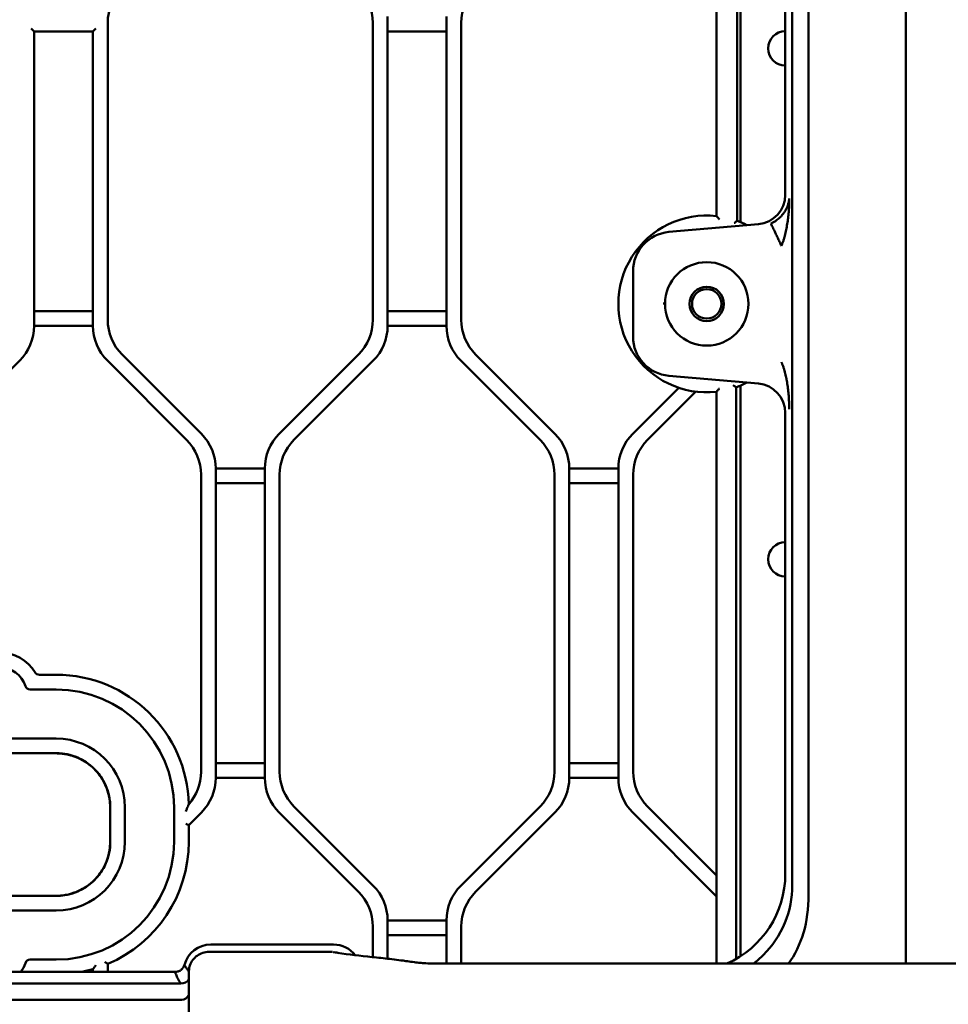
# Model space of a CAD drawing. Header units: millimetres. Extents: x 0 to 14369, y -869 to 2970.
# Tile 335 of 656: x 1822 to 1916, y 898 to 998. Entities that reach past the tile are written whole.
import ezdxf

# ---------------------------------------------------------------- set-up
doc = ezdxf.new("R2010")
doc.units = ezdxf.units.MM
doc.header["$LTSCALE"] = 10
doc.layers.add('Sichtbar (ISO)', color=7, linetype='Continuous', lineweight=50)

msp = doc.modelspace()

# ---------------------------------------------------------------- linework, layer by layer
at = {"layer": 'Sichtbar (ISO)'}
for p, q in [((1892.518, 1103.176), (1892.518, 977.829)), ((1892.518, 977.829), (1892.518, 1103.176)), ((1911.799, 901.732), (1911.799, 1103.453)), ((1894.618, 977.334), (1894.618, 1102.242)), ((1894.618, 1102.242), (1894.618, 977.334)), ((1894.943, 1102.041), (1894.943, 977.207)), ((1899.518, 979.986), (1899.518, 1093.646)), ((1900.225, 1094.353), (1900.225, 910.475)), ((1901.889, 1094.353), (1901.889, 908.749)), ((1830.518, 967.266), (1830.518, 997.503)), ((1830.518, 997.503), (1830.518, 967.266)), ((1857.518, 997.503), (1857.518, 967.266)), ((1857.518, 967.266), (1857.518, 997.503)), ((1859.018, 966.645), (1859.018, 998.124)), ((1859.018, 998.124), (1859.018, 966.645)), ((1865.018, 998.124), (1865.018, 966.645)), ((1865.018, 966.645), (1865.018, 998.124)), ((1866.518, 967.266), (1866.518, 997.503)), ((1866.518, 997.503), (1866.518, 967.266)), ((1822.718, 996.924), (1823.018, 996.624)), ((1823.018, 966.645), (1823.018, 996.624)), ((1823.018, 996.624), (1829.018, 996.624)), ((1823.018, 996.624), (1823.018, 966.645)), ((1829.018, 996.624), (1829.318, 996.924)), ((1829.018, 996.624), (1829.018, 966.645)), ((1829.018, 966.645), (1829.018, 996.624)), ((1859.018, 996.624), (1865.018, 996.624)), ((1865.018, 996.624), (1859.018, 996.624)), ((1896.783, 977.001), (1887.669, 976.204)), ((1898.721, 975.653), (1898.721, 975.653)), ((1884.018, 972.219), (1884.018, 965.55)), ((1829.018, 968.145), (1823.018, 968.145)), ((1823.018, 968.145), (1829.018, 968.145)), ((1865.018, 968.145), (1859.018, 968.145)), ((1859.018, 968.145), (1865.018, 968.145)), ((1823.018, 966.645), (1829.018, 966.645)), ((1829.018, 966.645), (1823.018, 966.645)), ((1859.018, 966.645), (1865.018, 966.645)), ((1865.018, 966.645), (1859.018, 966.645)), ((1840.053, 955.66), (1831.982, 963.731)), ((1831.982, 963.731), (1840.053, 955.66)), ((1856.053, 963.731), (1847.982, 955.66)), ((1847.982, 955.66), (1856.053, 963.731)), ((1876.053, 955.66), (1867.982, 963.731)), ((1867.982, 963.731), (1876.053, 955.66)), ((1813.482, 955.038), (1821.553, 963.109)), ((1821.553, 963.109), (1813.482, 955.038)), ((1830.482, 963.109), (1838.553, 955.038)), ((1838.553, 955.038), (1830.482, 963.109)), ((1849.482, 955.038), (1857.553, 963.109)), ((1857.553, 963.109), (1849.482, 955.038)), ((1866.482, 963.109), (1874.553, 955.038)), ((1874.553, 955.038), (1866.482, 963.109)), ((1887.669, 961.565), (1896.783, 960.768)), ((1888.67, 960.347), (1883.982, 955.66)), ((1883.982, 955.66), (1888.67, 960.347)), ((1894.504, 902.203), (1894.504, 960.395)), ((1894.504, 960.395), (1894.504, 902.203)), ((1894.943, 960.562), (1894.943, 902.47)), ((1885.482, 955.038), (1890.398, 959.954)), ((1890.398, 959.954), (1885.482, 955.038)), ((1892.518, 959.94), (1892.518, 901.732)), ((1892.518, 901.732), (1892.518, 959.94)), ((1899.518, 910.877), (1899.518, 957.783)), ((1840.018, 951.503), (1840.018, 921.253)), ((1840.018, 921.253), (1840.018, 951.503)), ((1841.518, 920.645), (1841.518, 952.124)), ((1846.518, 952.124), (1841.518, 952.124)), ((1841.518, 952.124), (1841.518, 920.645)), ((1841.518, 952.124), (1846.518, 952.124)), ((1846.518, 952.124), (1846.518, 920.645)), ((1846.518, 920.645), (1846.518, 952.124)), ((1848.018, 921.266), (1848.018, 951.503)), ((1848.018, 951.503), (1848.018, 921.266)), ((1876.018, 951.503), (1876.018, 921.266)), ((1876.018, 921.266), (1876.018, 951.503)), ((1877.518, 920.645), (1877.518, 952.124)), ((1882.518, 952.124), (1877.518, 952.124)), ((1877.518, 952.124), (1877.518, 920.645)), ((1877.518, 952.124), (1882.518, 952.124)), ((1882.518, 952.124), (1882.518, 920.645)), ((1882.518, 920.645), (1882.518, 952.124)), ((1884.018, 921.266), (1884.018, 951.503)), ((1884.018, 951.503), (1884.018, 921.266)), ((1841.518, 950.624), (1846.518, 950.624)), ((1846.518, 950.624), (1841.518, 950.624)), ((1877.518, 950.624), (1882.518, 950.624)), ((1882.518, 950.624), (1877.518, 950.624)), ((1825.268, 931.135), (1823.557, 931.135)), ((1823.557, 931.135), (1825.268, 931.135)), ((1822.61, 929.635), (1825.268, 929.635)), ((1825.268, 929.635), (1822.61, 929.635)), ((1825.268, 924.635), (1753.767, 924.635)), ((1753.767, 924.635), (1825.268, 924.635)), ((1825.279, 923.147), (1753.756, 923.147)), ((1753.757, 923.147), (1825.279, 923.147)), ((1753.767, 923.135), (1825.268, 923.135)), ((1825.268, 923.135), (1753.767, 923.135)), ((1846.518, 922.145), (1841.518, 922.145)), ((1841.518, 922.145), (1846.518, 922.145)), ((1882.518, 922.145), (1877.518, 922.145)), ((1877.518, 922.145), (1882.518, 922.145)), ((1841.518, 920.645), (1846.518, 920.645)), ((1846.518, 920.645), (1841.518, 920.645)), ((1877.518, 920.645), (1882.518, 920.645)), ((1882.518, 920.645), (1877.518, 920.645)), ((1830.768, 914.134), (1830.768, 917.635)), ((1830.768, 917.635), (1830.768, 914.134)), ((1830.78, 917.647), (1830.78, 914.122)), ((1832.267, 914.134), (1832.267, 917.636)), ((1832.267, 917.636), (1832.267, 914.134)), ((1837.268, 917.635), (1837.268, 914.135)), ((1837.268, 914.135), (1837.268, 917.635)), ((1838.768, 915.824), (1840.053, 917.109)), ((1840.053, 917.109), (1838.768, 915.824)), ((1847.982, 917.109), (1856.053, 909.038)), ((1856.053, 909.038), (1847.982, 917.109)), ((1857.553, 909.66), (1849.482, 917.731)), ((1849.482, 917.731), (1857.553, 909.66)), ((1874.553, 917.731), (1866.482, 909.66)), ((1866.482, 909.66), (1874.553, 917.731)), ((1867.982, 909.038), (1876.053, 917.109)), ((1876.053, 917.109), (1867.982, 909.038)), ((1883.982, 917.109), (1892.518, 908.574)), ((1892.518, 908.574), (1883.982, 917.109)), ((1892.518, 910.695), (1885.482, 917.731)), ((1885.482, 917.731), (1892.518, 910.695)), ((1838.468, 915.948), (1838.768, 915.824)), ((1838.768, 915.824), (1838.468, 915.948)), ((1838.768, 914.135), (1838.768, 915.824)), ((1838.768, 915.824), (1838.768, 914.135)), ((1830.78, 914.122), (1830.78, 914.122)), ((1753.756, 908.622), (1825.279, 908.622)), ((1825.279, 908.622), (1753.757, 908.622)), ((1753.767, 908.635), (1825.268, 908.635)), ((1825.268, 908.635), (1753.767, 908.635)), ((1753.767, 907.135), (1825.268, 907.135)), ((1825.268, 907.135), (1753.767, 907.135)), ((1859.018, 902.226), (1859.018, 906.124)), ((1865.018, 906.124), (1859.018, 906.124)), ((1859.018, 906.124), (1859.018, 902.226)), ((1859.018, 906.124), (1865.018, 906.124)), ((1865.018, 906.124), (1865.018, 901.732)), ((1865.018, 901.732), (1865.018, 906.124)), ((1857.518, 905.503), (1857.518, 902.386)), ((1857.518, 902.386), (1857.518, 905.503)), ((1866.518, 901.732), (1866.518, 905.503)), ((1866.518, 905.503), (1866.518, 901.732)), ((1859.018, 904.624), (1865.018, 904.624)), ((1865.018, 904.624), (1859.018, 904.624)), ((1853.518, 903.671), (1841.018, 903.671)), ((1825.268, 902.135), (1822.61, 902.135)), ((1822.61, 902.135), (1825.268, 902.135)), ((1853.288, 902.92), (1840.843, 902.92)), ((1853.5, 902.885), (1853.501, 902.885)), ((1829.018, 901.166), (1829.018, 900.885)), ((1829.018, 900.885), (1829.018, 901.166)), ((1830.518, 900.885), (1830.518, 901.697)), ((1830.518, 901.697), (1830.518, 900.885)), ((1860.607, 902.03), (1860.607, 902.03)), ((1864.478, 901.732), (1864.396, 901.733)), ((1864.478, 901.732), (1964.558, 901.732)), ((1837.368, 900.885), (1724.502, 900.885)), ((1838.789, 884.828), (1838.789, 900.941)), ((1838.798, 900.922), (1838.798, 900.922)), ((1723.791, 899.698), (1837.969, 899.698)), ((1789.518, 898.039), (1838.056, 898.039))]:
    msp.add_line(p, q, dxfattribs=at)
for radius in [4.25, 1.75, 1.5]:
    msp.add_circle((1891.518, 968.885), radius, dxfattribs=at)
for centre, radius, start, end in [((1835.518, 997.503), 5, 135, 180), ((1835.518, 997.503), 5, 135, 180), ((1852.518, 997.503), 5, 0, 45), ((1852.518, 997.503), 5, 0, 45), ((1871.518, 997.503), 5, 135, 180), ((1871.518, 997.503), 5, 135, 180), ((1899.518, 994.885), 1.75, 90, 270), ((1899.518, 994.885), 1.75, 90, 270), ((1891.518, 968.885), 9, 83.62063, 276.37937), ((1891.518, 968.885), 9, 83.62063, 276.37937), ((1891.518, 968.885), 9, 62.93516, 69.85211), ((1891.518, 968.885), 9, 62.93516, 69.85211), ((1888.018, 972.219), 4, 95, 180), ((1891.486, 968.879), 4.306, 179.92602, 180.91644), ((1835.518, 967.266), 5, 180, 225), ((1835.518, 967.266), 5, 180, 225), ((1852.518, 967.266), 5, 315, 0), ((1852.518, 967.266), 5, 315, 0), ((1871.518, 967.266), 5, 180, 225), ((1871.518, 967.266), 5, 180, 225), ((1818.018, 966.645), 5, 315, 0), ((1818.018, 966.645), 5, 315, 0), ((1834.018, 966.645), 5, 180, 225), ((1834.018, 966.645), 5, 180, 225), ((1854.018, 966.645), 5, 315, 0), ((1854.018, 966.645), 5, 315, 0), ((1870.018, 966.645), 5, 180, 225), ((1870.018, 966.645), 5, 180, 225), ((1888.018, 965.55), 4, 180, 265), ((1891.518, 968.885), 9, 289.3809, 297.06484), ((1891.518, 968.885), 9, 289.3809, 297.06484), ((1836.518, 952.124), 5, 0, 45), ((1836.518, 952.124), 5, 0, 45), ((1851.518, 952.124), 5, 135, 180), ((1851.518, 952.124), 5, 135, 180), ((1872.518, 952.124), 5, 0, 45), ((1872.518, 952.124), 5, 0, 45), ((1887.518, 952.124), 5, 135, 180), ((1887.518, 952.124), 5, 135, 180), ((1835.018, 951.503), 5, 0, 45), ((1835.018, 951.503), 5, 0, 45), ((1853.018, 951.503), 5, 135, 180), ((1853.018, 951.503), 5, 135, 180), ((1871.018, 951.503), 5, 0, 45), ((1871.018, 951.503), 5, 0, 45), ((1889.018, 951.503), 5, 135, 180), ((1889.018, 951.503), 5, 135, 180), ((1899.518, 942.885), 1.75, 90, 270), ((1899.518, 942.885), 1.75, 90, 270), ((1819.518, 929.135), 4.25, 31.75686, 90), ((1819.518, 929.135), 4.25, 31.75686, 90), ((1819.518, 929.135), 2.75, 17.92021, 90), ((1819.518, 929.135), 2.75, 17.92021, 90), ((1823.557, 931.635), 0.5, 211.75686, 270), ((1823.557, 931.635), 0.5, 211.75686, 270), ((1825.268, 917.635), 13.5, 1.30376, 90), ((1825.268, 917.635), 13.5, 1.30376, 90), ((1822.61, 930.135), 0.5, 197.92021, 270), ((1822.61, 930.135), 0.5, 197.92021, 270), ((1825.268, 917.635), 12, 0, 90), ((1825.268, 917.635), 12, 0, 90), ((1835.018, 921.253), 5, 318.52987, 0), ((1835.018, 921.253), 5, 318.52987, 0), ((1853.018, 921.266), 5, 180, 225), ((1853.018, 921.266), 5, 180, 225), ((1871.018, 921.266), 5, 315, 0), ((1871.018, 921.266), 5, 315, 0), ((1889.018, 921.266), 5, 180, 225), ((1889.018, 921.266), 5, 180, 225), ((1836.518, 920.645), 5, 315, 0), ((1836.518, 920.645), 5, 315, 0), ((1851.518, 920.645), 5, 180, 225), ((1851.518, 920.645), 5, 180, 225), ((1872.518, 920.645), 5, 315, 0), ((1872.518, 920.645), 5, 315, 0), ((1887.518, 920.645), 5, 180, 225), ((1887.518, 920.645), 5, 180, 225), ((1825.268, 914.135), 12, 270, 0), ((1825.268, 914.135), 12, 270, 0), ((1825.268, 914.135), 13.5, 292.88538, 0), ((1825.268, 914.135), 13.5, 292.88538, 0), ((1854.018, 906.124), 5, 0, 45), ((1854.018, 906.124), 5, 0, 45), ((1870.018, 906.124), 5, 135, 180), ((1870.018, 906.124), 5, 135, 180), ((1852.518, 905.503), 5, 0, 45), ((1852.518, 905.503), 5, 0, 45), ((1871.518, 905.503), 5, 135, 180), ((1871.518, 905.503), 5, 135, 180), ((1841.018, 900.885), 2.786, 90, 164.69258), ((1853.518, 900.885), 2.786, 37.52752, 90), ((1822.61, 901.635), 0.5, 90, 162.07979), ((1822.61, 901.635), 0.5, 90, 162.07979), ((1853.518, 900.885), 2, 74.04407, 87.69808), ((1819.518, 902.635), 2.75, 320.4788, 342.07979), ((1819.518, 902.635), 2.75, 320.4788, 342.07979), ((1825.268, 914.135), 13.5, 281.04366, 286.12762), ((1825.268, 914.135), 13.5, 281.04366, 286.12762)]:
    msp.add_arc(centre, radius, start, end, dxfattribs=at)
for centre, major_axis, ratio, start_param, end_param in [((1896.514, 979.993), (-2.217, 2.032), 0.9974831, 2.4010828, 3.8821025), ((1896.514, 957.776), (-2.217, -2.032), 0.9974831, 2.4010828, 3.8821025), ((1825.266, 917.634), (-4.951, -4.951), 0.9996955, 2.3563468, 3.9268385), ((1825.266, 917.634), (-4.951, -4.951), 0.9996955, 2.3563468, 3.9268385), ((1825.266, 914.136), (-4.951, 4.951), 0.9996955, 2.3563468, 3.9268385), ((1825.266, 914.136), (-4.951, 4.951), 0.9996955, 2.3563468, 3.9268385), ((1889.504, 910.923), (-5.165, 8.623), 0.9948398, 3.0180814, 4.1704042), ((1901.41, 898.136), (0.618, -23.675), 0.0426601, 4.1630332, 4.2012512), ((1877.977, 922.453), (20.953, -21.744), 0.5298651, 0.0851691, 0.5027406), ((1837.967, 900.659), (-0.96, -0.289), 0.9546086, 1.2929791, 2.2585786), ((1838.016, 899.565), (0.069, -1.525), 0.6549692, 6.2534115, 7.0957455)]:
    msp.add_ellipse(centre, major_axis=major_axis, ratio=ratio, start_param=start_param, end_param=end_param, dxfattribs=at)
for points, knots in [([(1898.054, 977.057), (1898.078, 977.068), (1898.127, 977.091), (1898.199, 977.128), (1898.335, 977.201), (1898.571, 977.35), (1898.766, 977.5), (1898.937, 977.649), (1899.082, 977.793), (1899.211, 977.935), (1899.331, 978.085), (1899.439, 978.233), (1899.633, 978.561), (1899.771, 978.884), (1899.874, 979.251), (1899.904, 979.429), (1899.92, 979.554), (1899.924, 979.613)], [0, 0, 0, 0, 0.0350305, 0.0697686, 0.1183594, 0.1859105, 0.2519466, 0.3161218, 0.3790707, 0.4418574, 0.5051199, 0.5692263, 0.6629073, 0.7600863, 0.8591716, 0.9295839, 1, 1, 1, 1]), ([(1899.924, 979.613), (1899.923, 979.511), (1899.922, 979.409), (1899.919, 979.306), (1899.917, 979.204), (1899.913, 979.102), (1899.909, 978.999)], [0.00000039, 0.00000039, 0.00000039, 0.00000039, 0.06293796, 0.06293796, 0.06293796, 0.12594476, 0.12594476, 0.12594476, 0.12594476]), ([(1899.909, 978.999), (1899.901, 978.795), (1899.89, 978.591), (1899.875, 978.387), (1899.86, 978.183), (1899.841, 977.98), (1899.819, 977.777), (1899.796, 977.575), (1899.769, 977.372), (1899.738, 977.171), (1899.723, 977.07), (1899.707, 976.969), (1899.69, 976.869), (1899.674, 976.769), (1899.656, 976.669), (1899.637, 976.569), (1899.619, 976.469), (1899.599, 976.37), (1899.578, 976.27), (1899.556, 976.171), (1899.534, 976.072), (1899.51, 975.973), (1899.485, 975.874), (1899.46, 975.776), (1899.432, 975.678), (1899.404, 975.579), (1899.374, 975.482), (1899.342, 975.384), (1899.31, 975.287), (1899.276, 975.189), (1899.24, 975.093), (1899.222, 975.045), (1899.203, 974.996), (1899.184, 974.948), (1899.175, 974.924), (1899.165, 974.9), (1899.155, 974.876), (1899.145, 974.852), (1899.135, 974.828), (1899.125, 974.804)], [0.12594476, 0.12594476, 0.12594476, 0.12594476, 0.25194582, 0.25194582, 0.25194582, 0.37762455, 0.37762455, 0.37762455, 0.50272551, 0.50272551, 0.50272551, 0.56502971, 0.56502971, 0.56502971, 0.62717671, 0.62717671, 0.62717671, 0.68919334, 0.68919334, 0.68919334, 0.75112794, 0.75112794, 0.75112794, 0.81305578, 0.81305578, 0.81305578, 0.87508361, 0.87508361, 0.87508361, 0.93734719, 0.93734719, 0.93734719, 0.96861717, 0.96861717, 0.96861717, 0.9842938, 0.9842938, 0.9842938, 1, 1, 1, 1]), ([(1892.518, 977.829), (1892.518, 977.829), (1892.521, 977.825), (1892.535, 977.809), (1892.547, 977.796), (1892.579, 977.76), (1892.603, 977.733), (1892.655, 977.674), (1892.685, 977.64), (1892.748, 977.567), (1892.782, 977.529), (1892.816, 977.489), (1892.817, 977.488), (1892.818, 977.487)], [0.059828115, 0.059828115, 0.059828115, 0.059828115, 0.067866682, 0.067866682, 0.077175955, 0.077175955, 0.090025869, 0.090025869, 0.104322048, 0.104322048, 0.11965623, 0.11965623, 0.120031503, 0.120031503, 0.120031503, 0.120031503]), ([(1892.818, 977.487), (1892.817, 977.488), (1892.816, 977.489), (1892.782, 977.529), (1892.748, 977.567), (1892.685, 977.64), (1892.655, 977.674), (1892.603, 977.733), (1892.579, 977.76), (1892.547, 977.796), (1892.535, 977.809), (1892.521, 977.825), (1892.518, 977.829), (1892.518, 977.829)], [-0.120031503, -0.120031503, -0.120031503, -0.120031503, -0.11965623, -0.11965623, -0.104322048, -0.104322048, -0.090025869, -0.090025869, -0.077175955, -0.077175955, -0.067866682, -0.067866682, -0.059828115, -0.059828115, -0.059828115, -0.059828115]), ([(1894.318, 977.122), (1894.319, 977.122), (1894.319, 977.123), (1894.347, 977.142), (1894.373, 977.161), (1894.424, 977.198), (1894.449, 977.215), (1894.503, 977.254), (1894.532, 977.274), (1894.576, 977.304), (1894.592, 977.316), (1894.612, 977.33), (1894.618, 977.334), (1894.618, 977.334)], [-0.000301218, -0.000301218, -0.000301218, -0.000301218, 0, 0, 0.009781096, 0.009781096, 0.019321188, 0.019321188, 0.03209482, 0.03209482, 0.04274356, 0.04274356, 0.052511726, 0.052511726, 0.052511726, 0.052511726]), ([(1894.618, 977.334), (1894.618, 977.334), (1894.612, 977.33), (1894.592, 977.316), (1894.576, 977.304), (1894.532, 977.274), (1894.503, 977.254), (1894.449, 977.215), (1894.424, 977.198), (1894.373, 977.161), (1894.347, 977.142), (1894.319, 977.123), (1894.319, 977.122), (1894.318, 977.122)], [-0.052511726, -0.052511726, -0.052511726, -0.052511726, -0.04274356, -0.04274356, -0.03209482, -0.03209482, -0.019321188, -0.019321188, -0.009781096, -0.009781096, 0, 0, 0.000301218, 0.000301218, 0.000301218, 0.000301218]), ([(1899.125, 974.804), (1899.06, 974.942), (1898.928, 975.219), (1898.738, 975.618), (1898.56, 975.992), (1898.4, 976.33), (1898.261, 976.621), (1898.153, 976.849), (1898.081, 977.001), (1898.058, 977.048), (1898.054, 977.057)], [0, 0, 0, 0, 0.124052, 0.2481468, 0.3735174, 0.5000039, 0.6264858, 0.7518544, 0.875948, 1, 1, 1, 1]), ([(1887.179, 969.015), (1887.179, 969.01), (1887.179, 969.005), (1887.18, 968.996), (1887.18, 968.993), (1887.181, 968.986), (1887.181, 968.984), (1887.181, 968.978), (1887.181, 968.975), (1887.182, 968.968), (1887.182, 968.964), (1887.183, 968.953), (1887.183, 968.946), (1887.184, 968.94)], [0, 0, 0, 0, 0.0016700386, 0.0016700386, 0.0029249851, 0.0029249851, 0.0036765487, 0.0036765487, 0.0045644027, 0.0045644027, 0.0059040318, 0.0059040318, 0.0081010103, 0.0081010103, 0.0081010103, 0.0081010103]), ([(1887.18, 968.927), (1887.18, 968.927), (1887.18, 968.927), (1887.18, 968.927), (1887.18, 968.914), (1887.18, 968.899), (1887.18, 968.885)], [0.918665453, 0.918665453, 0.918665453, 0.918665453, 0.918726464, 0.918726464, 0.918726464, 1, 1, 1, 1]), ([(1899.125, 962.965), (1899.135, 962.941), (1899.145, 962.917), (1899.155, 962.893), (1899.165, 962.869), (1899.175, 962.845), (1899.184, 962.821), (1899.203, 962.773), (1899.222, 962.725), (1899.24, 962.676), (1899.276, 962.58), (1899.31, 962.483), (1899.342, 962.385), (1899.373, 962.287), (1899.403, 962.19), (1899.431, 962.091), (1899.459, 961.993), (1899.485, 961.895), (1899.509, 961.796), (1899.534, 961.697), (1899.556, 961.598), (1899.578, 961.499), (1899.588, 961.45), (1899.598, 961.402), (1899.608, 961.353), (1899.618, 961.302), (1899.628, 961.251), (1899.638, 961.2), (1899.657, 961.1), (1899.675, 961), (1899.692, 960.9), (1899.709, 960.8), (1899.725, 960.699), (1899.74, 960.599), (1899.77, 960.397), (1899.795, 960.194), (1899.818, 959.992), (1899.84, 959.789), (1899.859, 959.586), (1899.874, 959.382), (1899.889, 959.178), (1899.9, 958.974), (1899.909, 958.77), (1899.913, 958.667), (1899.916, 958.565), (1899.919, 958.463), (1899.921, 958.361), (1899.923, 958.258), (1899.924, 958.156)], [0, 0, 0, 0, 0.0157049, 0.0157049, 0.0157049, 0.0313804, 0.0313804, 0.0313804, 0.0626487, 0.0626487, 0.0626487, 0.1249111, 0.1249111, 0.1249111, 0.1869398, 0.1869398, 0.1869398, 0.2488699, 0.2488699, 0.2488699, 0.3108075, 0.3108075, 0.3108075, 0.3411954, 0.3411954, 0.3411954, 0.3728274, 0.3728274, 0.3728274, 0.4349775, 0.4349775, 0.4349775, 0.4972846, 0.4972846, 0.4972846, 0.6223891, 0.6223891, 0.6223891, 0.7480679, 0.7480679, 0.7480679, 0.8740644, 0.8740644, 0.8740644, 0.9370672, 0.9370672, 0.9370672, 1, 1, 1, 1]), ([(1892.518, 959.94), (1892.518, 959.94), (1892.521, 959.944), (1892.535, 959.96), (1892.547, 959.973), (1892.579, 960.009), (1892.603, 960.036), (1892.655, 960.095), (1892.685, 960.129), (1892.748, 960.202), (1892.782, 960.241), (1892.816, 960.28), (1892.817, 960.281), (1892.818, 960.282)], [-0.059828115, -0.059828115, -0.059828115, -0.059828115, -0.051789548, -0.051789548, -0.042480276, -0.042480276, -0.029630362, -0.029630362, -0.015334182, -0.015334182, 0, 0, 0.000375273, 0.000375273, 0.000375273, 0.000375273]), ([(1892.818, 960.282), (1892.817, 960.281), (1892.816, 960.28), (1892.782, 960.241), (1892.748, 960.202), (1892.685, 960.129), (1892.655, 960.095), (1892.603, 960.036), (1892.579, 960.009), (1892.547, 959.973), (1892.535, 959.96), (1892.521, 959.944), (1892.518, 959.94), (1892.518, 959.94)], [-0.000375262, -0.000375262, -0.000375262, -0.000375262, 0, 0, 0.015334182, 0.015334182, 0.029630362, 0.029630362, 0.042480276, 0.042480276, 0.051789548, 0.051789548, 0.059828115, 0.059828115, 0.059828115, 0.059828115]), ([(1894.204, 960.61), (1894.205, 960.609), (1894.206, 960.609), (1894.233, 960.589), (1894.26, 960.569), (1894.312, 960.532), (1894.336, 960.514), (1894.391, 960.475), (1894.419, 960.455), (1894.463, 960.424), (1894.479, 960.413), (1894.499, 960.398), (1894.504, 960.395), (1894.504, 960.395)], [-0.105619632, -0.105619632, -0.105619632, -0.105619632, -0.105316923, -0.105316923, -0.095427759, -0.095427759, -0.085790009, -0.085790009, -0.073003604, -0.073003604, -0.06238383, -0.06238383, -0.052658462, -0.052658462, -0.052658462, -0.052658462]), ([(1894.504, 960.395), (1894.504, 960.395), (1894.499, 960.398), (1894.479, 960.413), (1894.463, 960.424), (1894.419, 960.455), (1894.391, 960.475), (1894.336, 960.514), (1894.312, 960.532), (1894.26, 960.569), (1894.233, 960.589), (1894.206, 960.609), (1894.205, 960.609), (1894.204, 960.61)], [0.052658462, 0.052658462, 0.052658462, 0.052658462, 0.06238383, 0.06238383, 0.073003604, 0.073003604, 0.085790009, 0.085790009, 0.095427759, 0.095427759, 0.105316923, 0.105316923, 0.105619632, 0.105619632, 0.105619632, 0.105619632]), ([(1830.768, 917.635), (1830.768, 917.828), (1830.757, 918.023), (1830.693, 918.629), (1830.602, 919.039), (1830.329, 919.826), (1830.148, 920.205), (1829.709, 920.904), (1829.453, 921.225), (1828.895, 921.788), (1828.577, 922.047), (1827.882, 922.491), (1827.505, 922.676), (1826.721, 922.956), (1826.312, 923.05), (1825.69, 923.122), (1825.478, 923.134), (1825.268, 923.135)], [-2.8408259, -2.8408259, -2.8408259, -2.8408259, -2.78424929, -2.78424929, -2.66523239, -2.66523239, -2.5462155, -2.5462155, -2.42719861, -2.42719861, -2.30828026, -2.30828026, -2.18936191, -2.18936191, -2.07044356, -2.07044356, -2.00890775, -2.00890775, -2.00890775, -2.00890775]), ([(1825.269, 923.135), (1825.462, 923.134), (1825.657, 923.124), (1826.261, 923.06), (1826.671, 922.969), (1827.459, 922.696), (1827.838, 922.515), (1828.537, 922.077), (1828.858, 921.82), (1829.421, 921.262), (1829.68, 920.944), (1830.124, 920.249), (1830.309, 919.872), (1830.589, 919.088), (1830.683, 918.679), (1830.756, 918.057), (1830.768, 917.845), (1830.768, 917.635)], [-2.32587479, -2.32587479, -2.32587479, -2.32587479, -2.26938635, -2.26938635, -2.15036946, -2.15036946, -2.03135257, -2.03135257, -1.91233567, -1.91233567, -1.79341732, -1.79341732, -1.67449898, -1.67449898, -1.55558063, -1.55558063, -1.493991, -1.493991, -1.493991, -1.493991]), ([(1830.78, 917.647), (1830.779, 918.225), (1830.683, 918.801), (1830.504, 919.348), (1830.325, 919.895), (1830.062, 920.414), (1829.725, 920.882), (1829.558, 921.114), (1829.372, 921.334), (1829.169, 921.536), (1828.964, 921.741), (1828.742, 921.929), (1828.506, 922.098), (1828.039, 922.434), (1827.52, 922.695), (1826.974, 922.874), (1826.428, 923.052), (1825.853, 923.146), (1825.279, 923.147)], [0.00000338, 0.00000338, 0.00000338, 0.00000338, 0.2, 0.2, 0.2, 0.4, 0.4, 0.4, 0.49939494, 0.49939494, 0.49939494, 0.6, 0.6, 0.6, 0.8, 0.8, 0.8, 0.99999998, 0.99999998, 0.99999998, 0.99999998]), ([(1825.279, 923.147), (1825.652, 923.147), (1826.024, 923.109), (1826.756, 922.959), (1827.114, 922.846), (1828.142, 922.404), (1828.711, 921.994), (1829.626, 921.079), (1830.036, 920.509), (1830.479, 919.482), (1830.591, 919.125), (1830.742, 918.391), (1830.78, 918.019), (1830.78, 917.647)], [0.00000671, 0.00000671, 0.00000671, 0.00000671, 0.11191612, 0.11191612, 0.22399047, 0.22399047, 0.44672701, 0.44672701, 0.66952796, 0.66952796, 0.78163104, 0.78163104, 0.89391646, 0.89391646, 0.89391646, 0.89391646]), ([(1838.461, 917.224), (1838.462, 917.226), (1838.463, 917.228), (1838.508, 917.321), (1838.55, 917.415), (1838.634, 917.607), (1838.671, 917.698), (1838.717, 917.816), (1838.732, 917.854), (1838.749, 917.9), (1838.755, 917.916), (1838.762, 917.935), (1838.763, 917.94), (1838.764, 917.942), (1838.764, 917.942), (1838.764, 917.942)], [-0.00060193, -0.00060193, -0.00060193, -0.00060193, 0, 0, 0.03029927, 0.03029927, 0.06406487, 0.06406487, 0.08505666, 0.08505666, 0.0982027, 0.0982027, 0.10680635, 0.10680635, 0.10866462, 0.10866462, 0.10866462, 0.10866462]), ([(1838.764, 917.942), (1838.764, 917.942), (1838.764, 917.942), (1838.763, 917.94), (1838.762, 917.935), (1838.755, 917.916), (1838.749, 917.9), (1838.732, 917.854), (1838.717, 917.816), (1838.671, 917.698), (1838.634, 917.607), (1838.55, 917.415), (1838.508, 917.321), (1838.463, 917.228), (1838.462, 917.226), (1838.461, 917.224)], [-0.10866462, -0.10866462, -0.10866462, -0.10866462, -0.10680635, -0.10680635, -0.0982027, -0.0982027, -0.08505666, -0.08505666, -0.06406487, -0.06406487, -0.03029927, -0.03029927, 0, 0, 0.00060193, 0.00060193, 0.00060193, 0.00060193]), ([(1825.268, 908.635), (1825.478, 908.635), (1825.69, 908.647), (1826.312, 908.719), (1826.721, 908.814), (1827.505, 909.093), (1827.882, 909.278), (1828.577, 909.722), (1828.895, 909.981), (1829.453, 910.544), (1829.709, 910.865), (1830.148, 911.564), (1830.329, 911.943), (1830.602, 912.731), (1830.693, 913.141), (1830.757, 913.746), (1830.768, 913.941), (1830.768, 914.134)], [-2.34143249, -2.34143249, -2.34143249, -2.34143249, -2.27989668, -2.27989668, -2.16097833, -2.16097833, -2.04205998, -2.04205998, -1.92314163, -1.92314163, -1.80412474, -1.80412474, -1.68510784, -1.68510784, -1.56609095, -1.56609095, -1.50951433, -1.50951433, -1.50951433, -1.50951433]), ([(1830.768, 914.134), (1830.768, 913.941), (1830.757, 913.746), (1830.693, 913.141), (1830.602, 912.731), (1830.329, 911.943), (1830.148, 911.564), (1829.709, 910.865), (1829.453, 910.544), (1828.895, 909.981), (1828.577, 909.722), (1827.882, 909.278), (1827.505, 909.093), (1826.721, 908.814), (1826.312, 908.719), (1825.69, 908.647), (1825.479, 908.635), (1825.269, 908.635)], [1.50691063, 1.50691063, 1.50691063, 1.50691063, 1.56348974, 1.56348974, 1.68250663, 1.68250663, 1.80152352, 1.80152352, 1.92054042, 1.92054042, 2.03945876, 2.03945876, 2.15837711, 2.15837711, 2.27729546, 2.27729546, 2.33879463, 2.33879463, 2.33879463, 2.33879463]), ([(1825.279, 908.622), (1825.653, 908.622), (1826.027, 908.66), (1826.761, 908.812), (1827.12, 908.925), (1828.146, 909.369), (1828.715, 909.778), (1829.629, 910.694), (1830.038, 911.263), (1830.48, 912.29), (1830.592, 912.647), (1830.742, 913.378), (1830.78, 913.749), (1830.78, 914.122)], [-0.89512295, -0.89512295, -0.89512295, -0.89512295, -0.78227198, -0.78227198, -0.66924197, -0.66924197, -0.44602616, -0.44602616, -0.22354707, -0.22354707, -0.11169018, -0.11169018, -0.00000712, -0.00000712, -0.00000712, -0.00000712]), ([(1830.78, 914.122), (1830.78, 913.545), (1830.684, 912.97), (1830.505, 912.424), (1830.326, 911.877), (1830.063, 911.357), (1829.727, 910.89), (1829.559, 910.657), (1829.373, 910.436), (1829.169, 910.233), (1828.965, 910.029), (1828.745, 909.842), (1828.511, 909.674), (1828.044, 909.338), (1827.524, 909.076), (1826.977, 908.897), (1826.43, 908.718), (1825.855, 908.622), (1825.279, 908.622)], [0, 0, 0, 0, 0.2, 0.2, 0.2, 0.4, 0.4, 0.4, 0.4999288, 0.4999288, 0.4999288, 0.6, 0.6, 0.6, 0.8, 0.8, 0.8, 1, 1, 1, 1]), ([(1896.273, 901.734), (1896.637, 902.011), (1896.978, 902.308), (1898.181, 903.509), (1898.954, 904.634), (1899.978, 907.098), (1900.229, 908.437), (1900.226, 909.694)], [5.36393395, 5.36393395, 5.36393395, 5.36393395, 5.4962449, 5.4962449, 5.87392152, 5.87392152, 6.25132641, 6.25132641, 6.25132641, 6.25132641]), ([(1838.789, 900.941), (1838.789, 900.992), (1838.791, 901.043), (1838.799, 901.132), (1838.803, 901.17), (1838.812, 901.237), (1838.817, 901.265), (1838.838, 901.378), (1838.859, 901.462), (1838.952, 901.742), (1839.051, 901.932), (1839.299, 902.265), (1839.451, 902.413), (1839.793, 902.656), (1839.988, 902.753), (1840.4, 902.885), (1840.623, 902.92), (1840.843, 902.92)], [0, 0, 0, 0, 0.01532505, 0.01532505, 0.02681477, 0.02681477, 0.03543037, 0.03543037, 0.06132882, 0.06132882, 0.12391581, 0.12391581, 0.18600681, 0.18600681, 0.24978753, 0.24978753, 0.31584729, 0.31584729, 0.31584729, 0.31584729]), ([(1853.461, 902.906), (1854.647, 902.709), (1855.801, 902.567), (1857.585, 902.378), (1858.184, 902.318), (1859.389, 902.186), (1859.996, 902.115), (1860.607, 902.03)], [0, 0, 0, 0, 1.3857482, 1.3857482, 2.078649, 2.078649, 2.7715676, 2.7715676, 2.7715676, 2.7715676]), ([(1829.018, 901.166), (1829.018, 901.166), (1829.021, 901.17), (1829.032, 901.185), (1829.042, 901.198), (1829.07, 901.235), (1829.09, 901.262), (1829.141, 901.331), (1829.173, 901.374), (1829.242, 901.467), (1829.279, 901.518), (1829.316, 901.569), (1829.317, 901.57), (1829.318, 901.571)], [-0.064019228, -0.064019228, -0.064019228, -0.064019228, -0.056736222, -0.056736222, -0.048108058, -0.048108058, -0.035523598, -0.035523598, -0.018615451, -0.018615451, 0, 0, 0.000415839, 0.000415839, 0.000415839, 0.000415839]), ([(1829.318, 901.571), (1829.317, 901.57), (1829.316, 901.569), (1829.279, 901.518), (1829.242, 901.467), (1829.173, 901.374), (1829.141, 901.331), (1829.09, 901.262), (1829.07, 901.235), (1829.042, 901.198), (1829.032, 901.185), (1829.021, 901.17), (1829.018, 901.166), (1829.018, 901.166)], [-0.000415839, -0.000415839, -0.000415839, -0.000415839, 0, 0, 0.018615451, 0.018615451, 0.035523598, 0.035523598, 0.048108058, 0.048108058, 0.056736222, 0.056736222, 0.064019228, 0.064019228, 0.064019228, 0.064019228]), ([(1830.218, 901.898), (1830.219, 901.897), (1830.219, 901.897), (1830.246, 901.879), (1830.272, 901.861), (1830.322, 901.828), (1830.346, 901.811), (1830.401, 901.775), (1830.43, 901.756), (1830.474, 901.726), (1830.491, 901.715), (1830.512, 901.701), (1830.518, 901.697), (1830.518, 901.697)], [-0.104229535, -0.104229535, -0.104229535, -0.104229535, -0.103934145, -0.103934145, -0.094548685, -0.094548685, -0.085362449, -0.085362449, -0.072633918, -0.072633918, -0.06188394, -0.06188394, -0.051967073, -0.051967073, -0.051967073, -0.051967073]), ([(1830.518, 901.697), (1830.518, 901.697), (1830.512, 901.701), (1830.491, 901.715), (1830.474, 901.726), (1830.43, 901.756), (1830.401, 901.775), (1830.346, 901.811), (1830.322, 901.828), (1830.272, 901.861), (1830.246, 901.879), (1830.219, 901.897), (1830.219, 901.897), (1830.218, 901.898)], [0.051967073, 0.051967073, 0.051967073, 0.051967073, 0.06188394, 0.06188394, 0.072633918, 0.072633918, 0.085362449, 0.085362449, 0.094548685, 0.094548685, 0.103934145, 0.103934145, 0.104229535, 0.104229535, 0.104229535, 0.104229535]), ([(1837.368, 900.884), (1837.48, 900.888), (1837.593, 900.904), (1837.801, 900.971), (1837.895, 901.019), (1838.064, 901.148), (1838.135, 901.226), (1838.253, 901.409), (1838.298, 901.513), (1838.331, 901.62)], [-0.1309954, -0.1309954, -0.1309954, -0.1309954, -0.09734416, -0.09734416, -0.06543548, -0.06543548, -0.03356836, -0.03356836, -0.00002633, -0.00002633, -0.00002633, -0.00002633]), ([(1838.331, 901.62), (1838.343, 901.596), (1838.356, 901.572), (1838.369, 901.548), (1838.383, 901.524), (1838.396, 901.5), (1838.41, 901.476), (1838.438, 901.428), (1838.466, 901.381), (1838.496, 901.334), (1838.525, 901.287), (1838.556, 901.241), (1838.588, 901.195), (1838.62, 901.149), (1838.653, 901.104), (1838.687, 901.059), (1838.71, 901.029), (1838.733, 901), (1838.757, 900.971), (1838.768, 900.958), (1838.778, 900.945), (1838.789, 900.932)], [0.00000043, 0.00000043, 0.00000043, 0.00000043, 0.09375, 0.09375, 0.09375, 0.1875, 0.1875, 0.1875, 0.375, 0.375, 0.375, 0.5625, 0.5625, 0.5625, 0.75, 0.75, 0.75, 0.875, 0.875, 0.875, 0.93097227, 0.93097227, 0.93097227, 0.93097227]), ([(1860.607, 902.03), (1860.693, 902.018), (1860.778, 902.005), (1860.896, 901.988), (1860.928, 901.983), (1860.987, 901.975), (1861.014, 901.971), (1861.257, 901.935), (1861.485, 901.902), (1861.935, 901.843), (1862.115, 901.818), (1862.596, 901.78), (1862.823, 901.767), (1863.273, 901.749), (1863.467, 901.744), (1863.902, 901.736), (1864.15, 901.734), (1864.396, 901.733)], [0, 0, 0, 0, 0.09734863, 0.09734863, 0.13385436, 0.13385436, 0.16492377, 0.16492377, 0.41353941, 0.41353941, 0.60039965, 0.60039965, 0.70785563, 0.70785563, 0.77420985, 0.77420985, 0.84804408, 0.84804408, 0.84804408, 0.84804408]), ([(1837.831, 899.888), (1837.819, 899.909), (1837.807, 899.93), (1837.795, 899.951), (1837.783, 899.971), (1837.772, 899.992), (1837.76, 900.013), (1837.737, 900.054), (1837.714, 900.096), (1837.692, 900.137), (1837.66, 900.199), (1837.628, 900.262), (1837.598, 900.324), (1837.568, 900.386), (1837.54, 900.448), (1837.513, 900.511), (1837.486, 900.573), (1837.46, 900.635), (1837.436, 900.698), (1837.424, 900.729), (1837.413, 900.76), (1837.401, 900.791), (1837.39, 900.822), (1837.379, 900.853), (1837.368, 900.884)], [0.00000002, 0.00000002, 0.00000002, 0.00000002, 0.0625, 0.0625, 0.0625, 0.125, 0.125, 0.125, 0.25, 0.25, 0.25, 0.4375, 0.4375, 0.4375, 0.625, 0.625, 0.625, 0.8125, 0.8125, 0.8125, 0.90625, 0.90625, 0.90625, 0.99999955, 0.99999955, 0.99999955, 0.99999955]), ([(1837.969, 899.696), (1837.955, 899.719), (1837.941, 899.74), (1837.925, 899.761), (1837.909, 899.782), (1837.892, 899.804), (1837.876, 899.825), (1837.86, 899.846), (1837.845, 899.867), (1837.831, 899.888)], [0.00202586, 0.00202586, 0.00202586, 0.00202586, 0.33333333, 0.33333333, 0.33333333, 0.66666667, 0.66666667, 0.66666667, 1, 1, 1, 1])]:
    msp.add_open_spline(points, degree=3, knots=knots, dxfattribs=at)
for points in [[(1899.92, 958.429), (1899.918, 958.503), (1899.916, 958.576), (1899.913, 958.65)], [(1853.288, 902.92), (1853.323, 902.92), (1853.358, 902.918), (1853.392, 902.915)], [(1864.396, 901.733), (1864.396, 901.733), (1864.396, 901.733), (1864.396, 901.733)]]:
    msp.add_open_spline(points, degree=3, dxfattribs=at)

doc.saveas('drawing.dxf')
